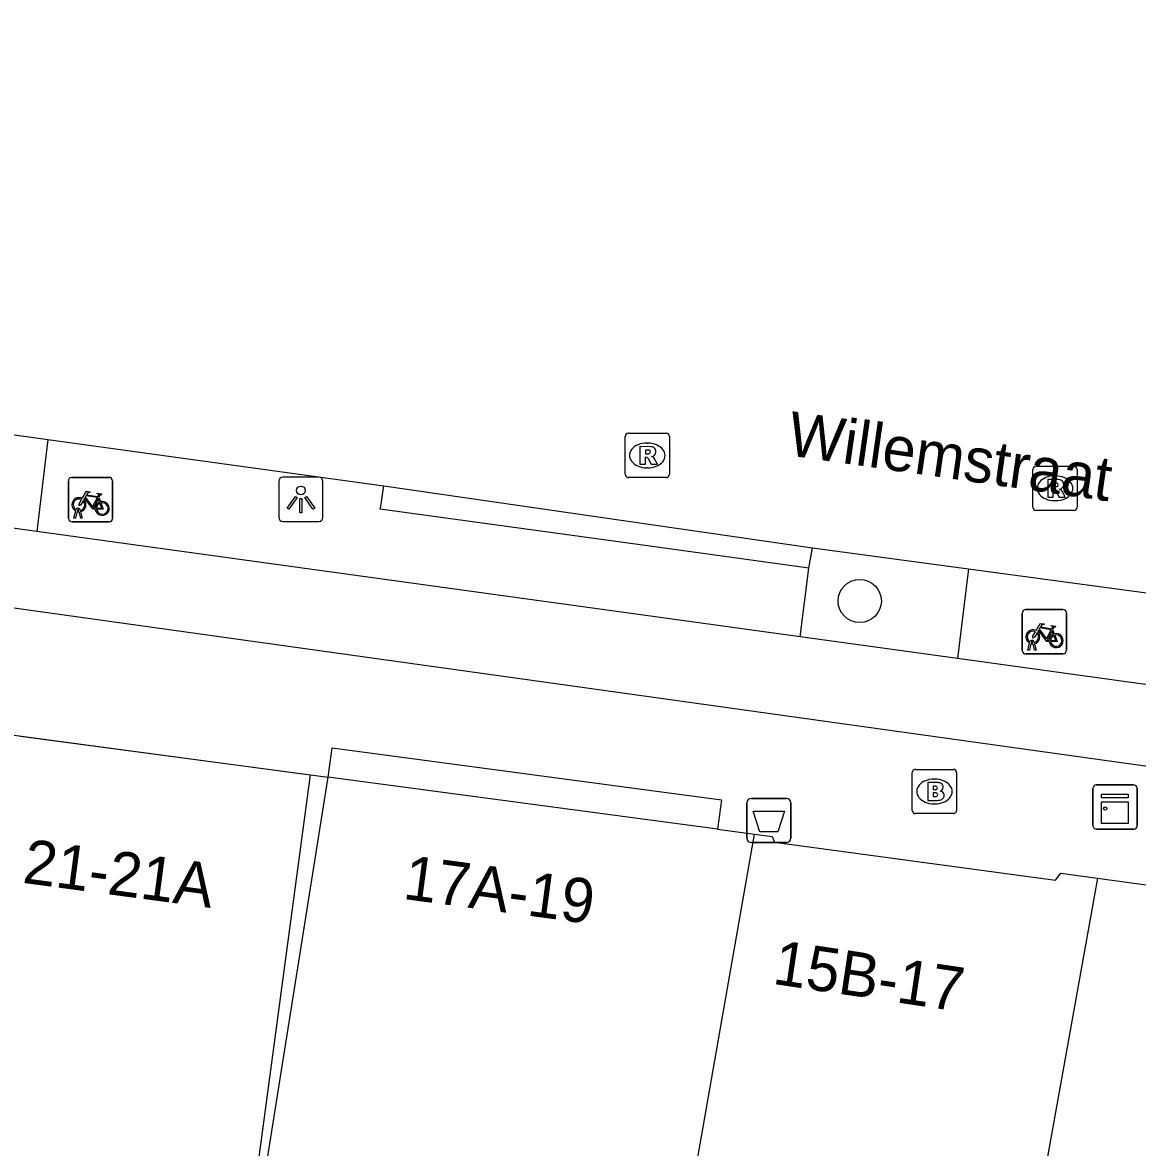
# Model space of a CAD drawing. Extents: x 160664 to 161506, y 382245 to 383288.
# Drawn here: x 161012.63 to 161037.82, y 383228.38 to 383253.78 of the extents above; entities that cross this region are included whole.
import ezdxf

# ---------------------------------------------------------------- set-up
doc = ezdxf.new("R2010")
doc.units = 0
for name, color, linetype in [('IMGEO_Afvalbak', 7, 'Continuous'), ('IMGEO_Berm_open', 7, 'Continuous'), ('IMGEO_Boom', 7, 'Continuous'), ('IMGEO_Brandkraan', 7, 'Continuous'), ('IMGEO_Fietsenrek', 7, 'Continuous'), ('IMGEO_Fietspad_gesloten', 7, 'Continuous'), ('IMGEO_Kast', 7, 'Continuous'), ('IMGEO_Lichtpunt', 7, 'Continuous'), ('IMGEO_Openbare_ruimte_label', 7, 'Continuous'), ('IMGEO_Pand', 7, 'Continuous'), ('IMGEO_Pand_nummerreeks', 7, 'Continuous'), ('IMGEO_Pand_vergunning_verleend', 7, 'Continuous'), ('IMGEO_Rijbaan_lokaal_gesloten', 7, 'Continuous'), ('IMGEO_Rioolput', 7, 'Continuous'), ('IMGEO_Voetpad_open', 7, 'Continuous')]:
    doc.layers.add(name, color=color, linetype=linetype)

msp = doc.modelspace()

# ---------------------------------------------------------------- linework, layer by layer
at = {"layer": 'IMGEO_Afvalbak'}
for p, q in [((161029.098, 383236.262), (161029.888, 383236.262)), ((161029.888, 383236.262), (161029.098, 383236.262)), ((161028.998, 383235.362), (161028.998, 383236.162)), ((161028.998, 383236.162), (161028.998, 383235.362)), ((161029.988, 383236.162), (161029.988, 383235.362)), ((161029.988, 383235.362), (161029.988, 383236.162)), ((161029.888, 383235.262), (161029.098, 383235.262)), ((161029.098, 383235.262), (161029.888, 383235.262))]:
    msp.add_line(p, q, dxfattribs=at)
msp.add_lwpolyline([(161029.141, 383235.976), (161029.845, 383235.976), (161029.696, 383235.506), (161029.29, 383235.506), (161029.141, 383235.976)], dxfattribs=at)
for centre, start, end in [((161029.098, 383236.162), 90, 180), ((161029.098, 383236.162), 90, 180), ((161029.888, 383236.162), 0, 90), ((161029.888, 383236.162), 360, 90), ((161029.098, 383235.362), 180, 270), ((161029.098, 383235.362), 180, 270), ((161029.888, 383235.362), 270, 0), ((161029.888, 383235.362), 270, 0)]:
    msp.add_arc(centre, 0.1, start, end, dxfattribs=at)
at = {"layer": 'IMGEO_Berm_open'}
for points in [[(161013.209, 383244.37), (161012.954, 383242.288)], [(161030.202, 383239.907), (161030.398, 383241.459)], [(161034.004, 383241.447), (161033.753, 383239.417)]]:
    msp.add_lwpolyline(points, dxfattribs=at)
at = {"layer": 'IMGEO_Boom'}
msp.add_circle((161031.545, 383240.719), 0.489, dxfattribs=at)
at = {"layer": 'IMGEO_Brandkraan'}
for p, q in [((161032.733, 383235.991), (161032.733, 383236.843)), ((161032.808, 383236.917), (161033.66, 383236.917)), ((161033.734, 383236.843), (161033.734, 383235.991)), ((161033.221, 383236.697), (161033.246, 383236.697)), ((161033.244, 383236.137), (161033.219, 383236.137)), ((161033.66, 383235.917), (161032.808, 383235.917))]:
    msp.add_line(p, q, dxfattribs=at)
for points in [[(161032.733, 383235.991), (161032.733, 383236.843)], [(161032.808, 383236.917), (161033.66, 383236.917)], [(161033.734, 383236.843), (161033.734, 383235.991)], [(161033.081, 383236.617), (161033.081, 383236.217), (161033.294, 383236.217)], [(161033.312, 383236.617), (161033.081, 383236.617)], [(161033.26, 383236.536), (161033.206, 383236.536), (161033.206, 383236.46)], [(161033.206, 383236.46), (161033.259, 383236.46)], [(161033.268, 383236.384), (161033.206, 383236.384), (161033.206, 383236.303)], [(161033.206, 383236.303), (161033.268, 383236.303)], [(161033.66, 383235.917), (161032.808, 383235.917)]]:
    msp.add_lwpolyline(points, dxfattribs=at)
for centre, radius, start, end in [((161032.81, 383236.841), 0.0765, 91.552, 178.448), ((161032.81, 383236.841), 0.0765, 91.552, 178.448), ((161033.658, 383236.841), 0.0765, 1.552, 88.448), ((161033.658, 383236.841), 0.0765, 1.552, 88.448), ((161033.261, 383236.498), 0.0379, 267.8285, 90.9355), ((161033.316, 383236.472), 0.145, 59.4692, 91.5367), ((161033.341, 383236.519), 0.0922, 285.5137, 58.1501), ((161033.269, 383236.343), 0.0404, 269.8759, 90.5077), ((161033.346, 383236.327), 0.105, 301.3115, 78.989), ((161033.3, 383236.468), 0.251, 268.6676, 293.5347), ((161032.81, 383235.993), 0.0765, 181.552, 268.448), ((161032.81, 383235.993), 0.0765, 181.552, 268.448), ((161033.658, 383235.993), 0.0765, 271.552, 358.448), ((161033.658, 383235.993), 0.0765, 271.552, 358.448)]:
    msp.add_arc(centre, radius, start, end, dxfattribs=at)
for centre, major_axis, ratio, start_param, end_param in [((161033.22, 383236.417), (-0.387, 0.002), 0.722429, 4.712389, 7.853982), ((161033.245, 383236.417), (-0.39, 0.002), 0.717154, 1.570796, 4.712389)]:
    msp.add_ellipse(centre, major_axis=major_axis, ratio=ratio, start_param=start_param, end_param=end_param, dxfattribs=at)
at = {"layer": 'IMGEO_Fietsenrek'}
for p, q in [((161013.669, 383242.584), (161013.669, 383243.425)), ((161013.669, 383243.425), (161013.669, 383242.584)), ((161013.744, 383243.509), (161014.585, 383243.509)), ((161014.585, 383243.509), (161013.744, 383243.509)), ((161014.669, 383243.434), (161014.669, 383242.593)), ((161014.669, 383242.593), (161014.669, 383243.434)), ((161014.356, 383243.058), (161014.392, 383242.963)), ((161013.796, 383242.593), (161013.835, 383242.753)), ((161013.865, 383242.741), (161013.83, 383242.593)), ((161013.907, 383242.765), (161013.906, 383242.769)), ((161013.948, 383242.593), (161013.914, 383242.735)), ((161013.938, 383242.776), (161013.939, 383242.769)), ((161013.946, 383242.739), (161013.981, 383242.593)), ((161014.594, 383242.509), (161013.753, 383242.509)), ((161013.753, 383242.509), (161014.594, 383242.509)), ((161013.83, 383242.593), (161013.796, 383242.593)), ((161013.981, 383242.593), (161013.948, 383242.593)), ((161035.216, 383239.599), (161035.216, 383240.44)), ((161035.216, 383240.44), (161035.216, 383239.599)), ((161035.291, 383240.524), (161036.132, 383240.524)), ((161036.132, 383240.524), (161035.291, 383240.524)), ((161036.216, 383240.449), (161036.216, 383239.608)), ((161036.216, 383239.608), (161036.216, 383240.449)), ((161035.903, 383240.073), (161035.939, 383239.978)), ((161035.343, 383239.608), (161035.382, 383239.768)), ((161035.377, 383239.608), (161035.343, 383239.608)), ((161035.412, 383239.756), (161035.377, 383239.608)), ((161035.454, 383239.78), (161035.453, 383239.784)), ((161035.495, 383239.608), (161035.461, 383239.75)), ((161035.485, 383239.791), (161035.486, 383239.784)), ((161035.493, 383239.754), (161035.528, 383239.608)), ((161035.528, 383239.608), (161035.495, 383239.608)), ((161036.141, 383239.524), (161035.3, 383239.524)), ((161035.3, 383239.524), (161036.141, 383239.524))]:
    msp.add_line(p, q, dxfattribs=at)
for points in [[(161013.982, 383243.035), (161014.077, 383243.199), (161014.163, 383243.185), (161014.165, 383243.176), (161014.109, 383243.165), (161014.082, 383243.12), (161014.338, 383243.079)], [(161014.338, 383243.079), (161014.363, 383243.128), (161014.357, 383243.132), (161014.334, 383243.136), (161014.322, 383243.143), (161014.321, 383243.146), (161014.323, 383243.151), (161014.418, 383243.136), (161014.42, 383243.126), (161014.41, 383243.113), (161014.398, 383243.107), (161014.384, 383243.113), (161014.356, 383243.058)], [(161014.003, 383242.983), (161013.951, 383242.893), (161013.911, 383242.868), (161013.912, 383242.915), (161013.967, 383243.009)], [(161014.278, 383242.791), (161014.228, 383242.791), (161014.037, 383243.042), (161014.018, 383243.01)], [(161014.325, 383243.054), (161014.068, 383243.095), (161014.051, 383243.066), (161014.218, 383242.846), (161014.325, 383243.054)], [(161014.373, 383242.956), (161014.343, 383243.033), (161014.234, 383242.815), (161014.277, 383242.815)], [(161014.307, 383242.815), (161014.427, 383242.814), (161014.383, 383242.928)], [(161014.403, 383242.935), (161014.458, 383242.79), (161014.308, 383242.79)], [(161035.529, 383240.05), (161035.624, 383240.214), (161035.71, 383240.2), (161035.712, 383240.191), (161035.656, 383240.18), (161035.629, 383240.135), (161035.885, 383240.094)], [(161035.825, 383239.806), (161035.775, 383239.806), (161035.584, 383240.057), (161035.565, 383240.025)], [(161035.872, 383240.069), (161035.615, 383240.11), (161035.598, 383240.081), (161035.765, 383239.861), (161035.872, 383240.069)], [(161035.885, 383240.094), (161035.91, 383240.143), (161035.904, 383240.147), (161035.881, 383240.151), (161035.869, 383240.158), (161035.868, 383240.161), (161035.87, 383240.166), (161035.965, 383240.151), (161035.967, 383240.141), (161035.957, 383240.128), (161035.945, 383240.122), (161035.931, 383240.128), (161035.903, 383240.073)], [(161035.55, 383239.998), (161035.498, 383239.908), (161035.458, 383239.883), (161035.459, 383239.93), (161035.514, 383240.024)], [(161035.92, 383239.971), (161035.89, 383240.048), (161035.781, 383239.83), (161035.824, 383239.83)], [(161035.854, 383239.83), (161035.974, 383239.829), (161035.93, 383239.943)], [(161035.95, 383239.95), (161036.005, 383239.805), (161035.855, 383239.805)]]:
    msp.add_lwpolyline(points, dxfattribs=at)
for centre, radius, start, end in [((161013.747, 383243.431), 0.0779, 92.4484, 184.2845), ((161013.747, 383243.431), 0.0779, 92.4484, 184.2845), ((161014.591, 383243.431), 0.0779, 2.4484, 94.2845), ((161014.591, 383243.431), 0.0779, 2.4484, 94.2845), ((161013.909, 383242.894), 0.159, 62.6766, 242.1369), ((161013.909, 383242.894), 0.129, 63.3192, 238.903), ((161013.909, 383242.894), 0.129, 283.6043, 43.4302), ((161013.909, 383242.894), 0.159, 283.5766, 46.6042), ((161014.436, 383242.81), 0.159, 113.3408, 178.3217), ((161014.436, 383242.81), 0.159, 187.0065, 105.7708), ((161014.436, 383242.81), 0.129, 113.923, 177.9556), ((161014.436, 383242.81), 0.129, 188.6715, 104.5883), ((161013.889, 383242.765), 0.0499, 12.8025, 158.6934), ((161013.909, 383242.894), 0.159, 253.9967, 271.7867), ((161013.889, 383242.765), 0.0174, 12.8025, 163.4502), ((161013.909, 383242.894), 0.129, 253.415, 269.0204), ((161013.747, 383242.587), 0.0779, 182.4484, 274.2845), ((161013.747, 383242.587), 0.0779, 182.4484, 274.2845), ((161014.591, 383242.587), 0.0779, 272.4484, 4.2845), ((161014.591, 383242.587), 0.0779, 272.4484, 4.2845), ((161035.294, 383240.446), 0.0779, 92.4484, 184.2845), ((161035.294, 383240.446), 0.0779, 92.4484, 184.2845), ((161036.138, 383240.446), 0.0779, 2.4484, 94.2845), ((161036.138, 383240.446), 0.0779, 2.4484, 94.2845), ((161035.456, 383239.909), 0.159, 62.6766, 242.1369), ((161035.456, 383239.909), 0.129, 63.3192, 238.903), ((161035.436, 383239.78), 0.0499, 12.8025, 158.6934), ((161035.456, 383239.909), 0.129, 283.6043, 43.4302), ((161035.456, 383239.909), 0.159, 283.5766, 46.6042), ((161035.983, 383239.825), 0.159, 113.3408, 178.3217), ((161035.983, 383239.825), 0.159, 187.0065, 105.7708), ((161035.983, 383239.825), 0.129, 113.923, 177.9556), ((161035.983, 383239.825), 0.129, 188.6715, 104.5883), ((161035.294, 383239.602), 0.0779, 182.4484, 274.2845), ((161035.294, 383239.602), 0.0779, 182.4484, 274.2845), ((161035.456, 383239.909), 0.159, 253.9967, 271.7867), ((161035.436, 383239.78), 0.0174, 12.8025, 163.4502), ((161035.456, 383239.909), 0.129, 253.415, 269.0204), ((161036.138, 383239.602), 0.0779, 272.4484, 4.2845), ((161036.138, 383239.602), 0.0779, 272.4484, 4.2845)]:
    msp.add_arc(centre, radius, start, end, dxfattribs=at)
at = {"layer": 'IMGEO_Fietspad_gesloten'}
for points in [[(161054.596, 383234.67), (160998.315, 383242.532), (160977.609, 383245.36), (160972.356, 383246.078), (160915.937, 383253.784)], [(161012.954, 383242.288), (161007.978, 383242.975)], [(161030.202, 383239.907), (161012.954, 383242.288)], [(161033.753, 383239.417), (161030.202, 383239.907)], [(161048.826, 383237.337), (161033.753, 383239.417)]]:
    msp.add_lwpolyline(points, dxfattribs=at)
at = {"layer": 'IMGEO_Kast'}
for p, q in [((161036.888, 383236.566), (161037.729, 383236.566)), ((161037.729, 383236.566), (161036.888, 383236.566)), ((161036.813, 383235.641), (161036.813, 383236.482)), ((161036.813, 383236.482), (161036.813, 383235.641)), ((161037.813, 383236.491), (161037.813, 383235.65)), ((161037.813, 383235.65), (161037.813, 383236.491)), ((161037.738, 383235.566), (161036.897, 383235.566)), ((161036.897, 383235.566), (161037.738, 383235.566))]:
    msp.add_line(p, q, dxfattribs=at)
for points in [[(161037.008, 383236.356), (161037.608, 383236.356), (161037.608, 383236.271), (161037.008, 383236.271), (161037.008, 383236.356)], [(161037.008, 383236.181), (161037.608, 383236.181), (161037.608, 383235.692), (161037.008, 383235.692), (161037.008, 383236.181)]]:
    msp.add_lwpolyline(points, dxfattribs=at)
msp.add_circle((161037.092, 383236.03), 0.0377, dxfattribs=at)
for centre, start, end in [((161036.891, 383236.488), 92.4484, 184.2845), ((161036.891, 383236.488), 92.4484, 184.2845), ((161037.735, 383236.488), 2.4484, 94.2845), ((161037.735, 383236.488), 2.4484, 94.2845), ((161036.891, 383235.644), 182.4484, 274.2845), ((161036.891, 383235.644), 182.4484, 274.2845), ((161037.735, 383235.644), 272.4484, 4.2845), ((161037.735, 383235.644), 272.4484, 4.2845)]:
    msp.add_arc(centre, 0.0779, start, end, dxfattribs=at)
at = {"layer": 'IMGEO_Lichtpunt'}
for p, q in [((161018.423, 383243.418), (161018.423, 383242.611)), ((161018.423, 383243.418), (161018.423, 383242.611)), ((161019.325, 383243.513), (161018.517, 383243.513)), ((161019.325, 383243.513), (161018.517, 383243.513)), ((161019.419, 383242.611), (161019.419, 383243.418)), ((161019.419, 383242.611), (161019.419, 383243.418)), ((161018.517, 383242.517), (161019.325, 383242.517)), ((161018.517, 383242.517), (161019.325, 383242.517))]:
    msp.add_line(p, q, dxfattribs=at)
for points in [[(161018.797, 383243.082), (161018.836, 383243.054), (161018.648, 383242.792), (161018.61, 383242.819), (161018.797, 383243.082)], [(161018.899, 383243.034), (161018.946, 383243.034), (161018.946, 383242.712), (161018.899, 383242.712), (161018.899, 383243.034)], [(161019.009, 383243.054), (161019.047, 383243.081), (161019.234, 383242.819), (161019.195, 383242.791), (161019.009, 383243.054)]]:
    msp.add_lwpolyline(points, dxfattribs=at)
msp.add_circle((161018.922, 383243.216), 0.0994, dxfattribs=at)
for centre, start, end in [((161018.517, 383243.418), 90, 180), ((161018.517, 383243.418), 90, 180), ((161019.325, 383243.418), 0, 90), ((161019.325, 383243.418), 0, 90), ((161018.517, 383242.611), 180, 270), ((161018.517, 383242.611), 180, 270), ((161019.325, 383242.611), 270, 0), ((161019.325, 383242.611), 270, 360)]:
    msp.add_arc(centre, 0.0946, start, end, dxfattribs=at)
at = {"layer": 'IMGEO_Pand'}
for points in [[(161012.588, 383237.67), (161019.54, 383236.74)], [(161017.343, 383222.926), (161019.54, 383236.74)], [(161028.332, 383235.563), (161019.54, 383236.74)], [(161028.332, 383235.563), (161029.172, 383235.45)], [(161023.186, 383209.11), (161023.428, 383209.659), (161025.701, 383215.654), (161029.172, 383235.45)], [(161029.172, 383235.45), (161029.57, 383235.397), (161029.622, 383235.271), (161035.971, 383234.418), (161036.09, 383234.572), (161036.914, 383234.459)], [(161036.914, 383234.459), (161034.519, 383221.118), (161033.403, 383214.478), (161033.038, 383213.675)], [(161036.914, 383234.459), (161048.179, 383232.914), (161048.165, 383232.814), (161049.45, 383232.725)]]:
    msp.add_lwpolyline(points, dxfattribs=at)
at = {"layer": 'IMGEO_Pand_vergunning_verleend'}
msp.add_lwpolyline([(160997.115, 383206.28), (161001.369, 383239.171), (161019.133, 383236.794), (161017.087, 383221.549), (161006.072, 383223.027), (161003.485, 383203.75), (160997.115, 383206.28)], dxfattribs=at)
at = {"layer": 'IMGEO_Rijbaan_lokaal_gesloten'}
for points in [[(161008.184, 383245.068), (161013.209, 383244.37)], [(161013.209, 383244.37), (161020.794, 383243.317)], [(161020.794, 383243.317), (161030.482, 383241.923)], [(161030.482, 383241.923), (161034.004, 383241.447)], [(161034.004, 383241.447), (161038.92, 383240.782)]]:
    msp.add_lwpolyline(points, dxfattribs=at)
at = {"layer": 'IMGEO_Rioolput'}
for p, q in [((161026.245, 383243.58), (161026.245, 383244.432)), ((161026.32, 383244.506), (161027.172, 383244.506)), ((161027.246, 383244.432), (161027.246, 383243.58)), ((161026.733, 383244.286), (161026.758, 383244.286)), ((161026.756, 383243.726), (161026.731, 383243.726)), ((161035.457, 383242.839), (161035.457, 383243.691)), ((161035.532, 383243.765), (161036.384, 383243.765)), ((161036.458, 383243.691), (161036.458, 383242.839)), ((161027.172, 383243.506), (161026.32, 383243.506)), ((161035.945, 383243.545), (161035.97, 383243.545)), ((161035.968, 383242.985), (161035.943, 383242.985)), ((161036.384, 383242.765), (161035.532, 383242.765))]:
    msp.add_line(p, q, dxfattribs=at)
for points in [[(161026.245, 383243.58), (161026.245, 383244.432)], [(161026.32, 383244.506), (161027.172, 383244.506)], [(161027.246, 383244.432), (161027.246, 383243.58)], [(161026.834, 383244.204), (161026.582, 383244.206), (161026.582, 383243.806)], [(161026.76, 383244.125), (161026.706, 383244.125), (161026.706, 383244.044)], [(161026.582, 383243.806), (161026.706, 383243.806), (161026.706, 383243.968), (161026.717, 383243.968)], [(161026.706, 383244.044), (161026.758, 383244.044)], [(161026.764, 383243.939), (161026.835, 383243.806), (161026.975, 383243.806), (161026.91, 383243.932)], [(161035.457, 383242.839), (161035.457, 383243.691)], [(161035.532, 383243.765), (161036.384, 383243.765)], [(161036.458, 383243.691), (161036.458, 383242.839)], [(161027.172, 383243.506), (161026.32, 383243.506)], [(161036.046, 383243.463), (161035.794, 383243.465), (161035.794, 383243.065)], [(161035.972, 383243.384), (161035.918, 383243.384), (161035.918, 383243.303)], [(161035.794, 383243.065), (161035.918, 383243.065), (161035.918, 383243.227), (161035.929, 383243.227)], [(161035.918, 383243.303), (161035.97, 383243.303)], [(161035.976, 383243.198), (161036.047, 383243.065), (161036.187, 383243.065), (161036.122, 383243.191)], [(161036.384, 383242.765), (161035.532, 383242.765)]]:
    msp.add_lwpolyline(points, dxfattribs=at)
for centre, radius, start, end in [((161026.322, 383244.43), 0.0765, 91.552, 178.448), ((161026.322, 383244.43), 0.0765, 91.552, 178.448), ((161027.17, 383244.43), 0.0765, 1.552, 88.448), ((161027.17, 383244.43), 0.0765, 1.552, 88.448), ((161026.766, 383244.029), 0.0964, 77.0061, 93.1865), ((161026.78, 383244.086), 0.0378, 276.6634, 79.6772), ((161026.833, 383244.094), 0.109, 350.3612, 89.416), ((161026.716, 383243.915), 0.0533, 26.0293, 88.6989), ((161026.742, 383244.233), 0.19, 274.7715, 282.9687), ((161026.831, 383244.094), 0.112, 277.5842, 350.9817), ((161026.815, 383243.879), 0.108, 29.5134, 73.7905), ((161035.534, 383243.689), 0.0765, 91.552, 178.448), ((161035.534, 383243.689), 0.0765, 91.552, 178.448), ((161036.382, 383243.689), 0.0765, 1.552, 88.448), ((161036.382, 383243.689), 0.0765, 1.552, 88.448), ((161026.322, 383243.582), 0.0765, 181.552, 268.448), ((161026.322, 383243.582), 0.0765, 181.552, 268.448), ((161027.17, 383243.582), 0.0765, 271.552, 358.448), ((161027.17, 383243.582), 0.0765, 271.552, 358.448), ((161035.978, 383243.288), 0.0964, 77.0061, 93.1865), ((161035.992, 383243.345), 0.0378, 276.6634, 79.6772), ((161036.045, 383243.353), 0.109, 350.3612, 89.416), ((161035.928, 383243.174), 0.0533, 26.0293, 88.6989), ((161035.954, 383243.492), 0.19, 274.7715, 282.9687), ((161036.043, 383243.353), 0.112, 277.5842, 350.9817), ((161036.027, 383243.138), 0.108, 29.5134, 73.7905), ((161035.534, 383242.841), 0.0765, 181.552, 268.448), ((161035.534, 383242.841), 0.0765, 181.552, 268.448), ((161036.382, 383242.841), 0.0765, 271.552, 358.448), ((161036.382, 383242.841), 0.0765, 271.552, 358.448)]:
    msp.add_arc(centre, radius, start, end, dxfattribs=at)
for centre, major_axis, ratio, start_param, end_param in [((161026.732, 383244.006), (-0.387, 0.002), 0.722429, 4.712389, 7.853982), ((161026.757, 383244.006), (-0.39, 0.002), 0.717154, 1.570796, 4.712389), ((161035.944, 383243.265), (-0.387, 0.002), 0.722429, 4.712389, 7.853982), ((161035.969, 383243.265), (-0.39, 0.002), 0.717154, 1.570796, 4.712389)]:
    msp.add_ellipse(centre, major_axis=major_axis, ratio=ratio, start_param=start_param, end_param=end_param, dxfattribs=at)
at = {"layer": 'IMGEO_Voetpad_open'}
for points in [[(161030.398, 383241.459), (161026.751, 383241.962), (161020.715, 383242.794), (161020.725, 383242.862), (161020.794, 383243.317)], [(161030.398, 383241.459), (161030.482, 383241.923)], [(161019.54, 383236.74), (161019.629, 383237.405), (161028.421, 383236.228), (161028.332, 383235.563)]]:
    msp.add_lwpolyline(points, dxfattribs=at)

# ---------------------------------------------------------------- texts
at = {"layer": 'IMGEO_Openbare_ruimte_label'}
msp.add_text('Willemstraat', height=1, rotation=351.8375, dxfattribs=at).set_placement((161029.878, 383244.016))
at = {"layer": 'IMGEO_Pand_nummerreeks'}
for s, rotation, p in [('21-21A', 352.3797, (161012.612, 383234.358)), ('17A-19', 352.3739, (161021.206, 383233.994)), ('15B-17', 351.4801, (161029.553, 383232.077))]:
    msp.add_text(s, height=1, rotation=rotation, dxfattribs=at).set_placement(p)

doc.saveas('drawing.dxf')
